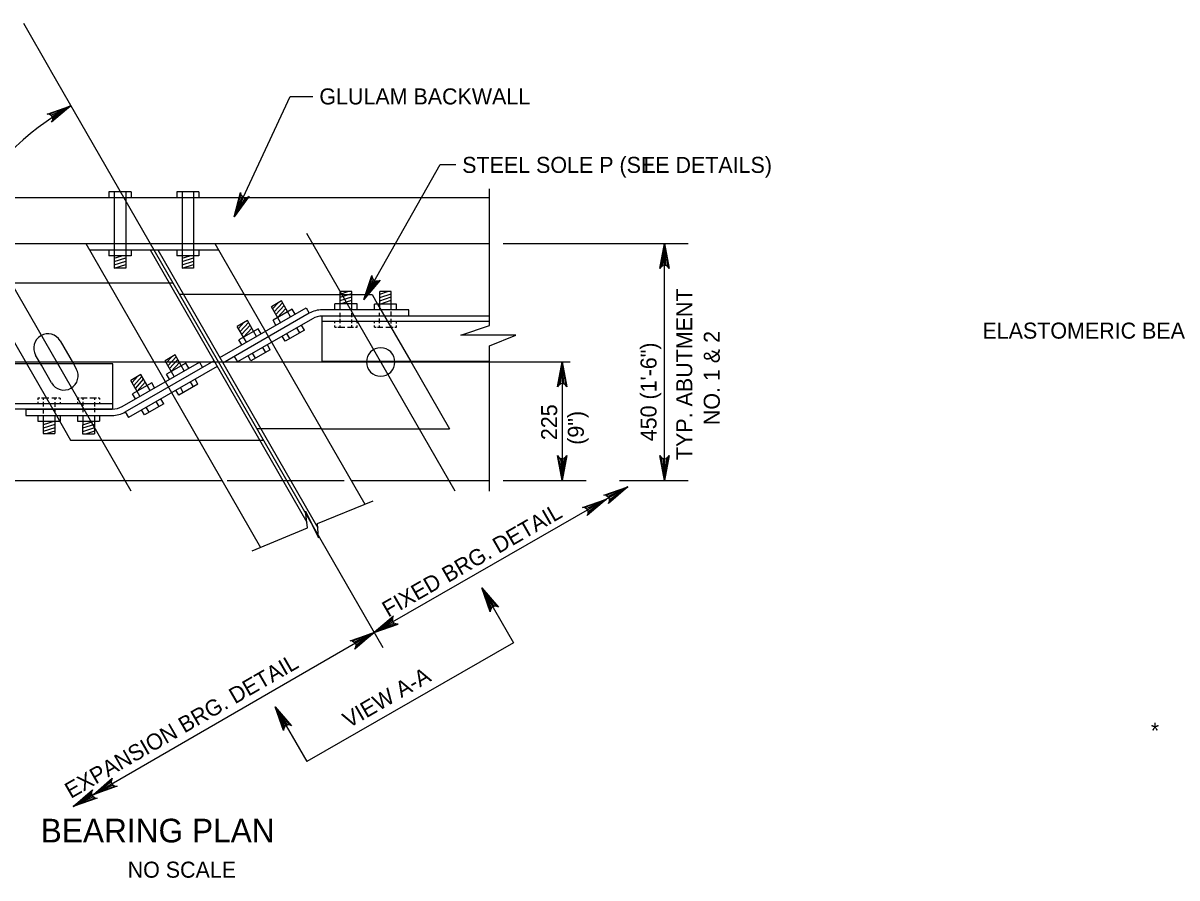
# Model space of a CAD drawing. Extents: x 638175 to 640495, y 294277 to 298435.
# Drawn here: x 638564.5 to 638780.4, y 295038.9 to 295198.8 of the extents above; entities that cross this region are included whole.
import ezdxf

# ---------------------------------------------------------------- set-up
doc = ezdxf.new("R2010")
doc.units = 0
for name, color, linetype in [('3', 7, 'Continuous'), ('4', 7, 'Continuous'), ('5', 7, 'Continuous'), ('8', 7, 'Continuous')]:
    doc.layers.add(name, color=color, linetype=linetype)

msp = doc.modelspace()

# ---------------------------------------------------------------- linework, layer by layer
at = {"layer": '3'}
for p, q in [((638564.52, 295198.81), (638569.5, 295190.16)), ((638569.5, 295190.16), (638569.54, 295190.08)), ((638569.54, 295190.08), (638631.78, 295082.02)), ((638651.75, 295142.25), (638651.75, 295167.79)), ((638551.02, 295166.18), (638651.75, 295166.18)), ((638556.84, 295159.53), (638584.62, 295111.3)), ((638617.5, 295159.53), (638645.27, 295111.3)), ((638551.02, 295157.57), (638651.75, 295157.57)), ((638576.19, 295157.57), (638588.6, 295136.01)), ((638576.87, 295156.38), (638601.03, 295156.38)), ((638588.23, 295156.38), (638617.56, 295105.46)), ((638589.67, 295156.38), (638619.61, 295104.39)), ((638600.35, 295157.57), (638612.77, 295136.01)), ((638556.45, 295150.19), (638565.29, 295134.83)), ((638556.45, 295150.19), (638580.44, 295150.19)), ((638605.82, 295148.06), (638629.78, 295148.06)), ((638629.78, 295148.06), (638630.82, 295146.26)), ((638601.27, 295136.24), (638617.43, 295145.54)), ((638630.82, 295146.26), (638637, 295135.53)), ((638646.39, 295140.42), (638651.75, 295142.25)), ((638571.42, 295139.35), (638573.89, 295135.06)), ((638656.66, 295140.42), (638646.39, 295140.42)), ((638651.75, 295138.42), (638656.66, 295140.42)), ((638567.89, 295134.83), (638566.82, 295136.69)), ((638651.75, 295111.24), (638651.75, 295138.42)), ((638565.29, 295134.83), (638570.71, 295125.41)), ((638569.81, 295131.49), (638567.89, 295134.83)), ((638573.89, 295135.06), (638574.42, 295134.14)), ((638583.02, 295127.09), (638597.47, 295135.41)), ((638583.6, 295126.07), (638600.19, 295135.62)), ((638588.6, 295136.01), (638594.16, 295126.36)), ((638597.47, 295135.41), (638598.06, 295134.39)), ((638603.99, 295136.44), (638604.58, 295135.42)), ((638612.77, 295136.01), (638618.32, 295126.36)), ((638637, 295135.53), (638644.26, 295122.93)), ((638594.16, 295126.36), (638608.92, 295100.73)), ((638618.32, 295126.36), (638628.42, 295108.82)), ((638570.71, 295125.41), (638573.37, 295120.8)), ((638620.29, 295122.93), (638644.26, 295122.93)), ((638573.37, 295120.8), (638597.36, 295120.8)), ((638551.02, 295113.27), (638601.7, 295113.27)), ((638625.86, 295113.27), (638651.75, 295113.27))]:
    msp.add_line(p, q, dxfattribs=at)
for centre, start, end in [((638569.12, 295138.02), 29.9358, 209.9358), ((638631.39, 295135.42), 0, 180), ((638631.39, 295135.42), 180, 0), ((638572.11, 295132.82), 209.9358, 29.9358)]:
    msp.add_arc(centre, 2.66, start, end, dxfattribs=at)
at = {"layer": '4'}
for p, q in [((638614.44, 295185.09), (638618.7, 295185.09)), ((638628.21, 295147.08), (638642.49, 295172.37)), ((638642.49, 295172.37), (638645.44, 295172.37)), ((638654.28, 295157.57), (638688.91, 295157.57)), ((638684.48, 295113.27), (638684.48, 295157.57)), ((638540.38, 295135.42), (638666.83, 295135.42)), ((638665.37, 295135.42), (638665.37, 295113.27)), ((638654.28, 295113.27), (638668.93, 295113.27)), ((638656.72, 295113.27), (638669.82, 295113.27)), ((638656.72, 295113.27), (638669.2, 295113.27)), ((638660.71, 295113.27), (638662.44, 295113.27)), ((638664.93, 295113.27), (638669.8, 295113.27)), ((638676.05, 295113.27), (638688.91, 295113.27)), ((638677.63, 295112.04), (638630.17, 295084.8)), ((638619.56, 295105.18), (638629.98, 295109.46)), ((638617.67, 295104.4), (638617.33, 295107.52)), ((638617.33, 295107.52), (638619.73, 295102.53)), ((638607.32, 295100.06), (638617.67, 295104.4)), ((638619.73, 295102.53), (638619.56, 295105.18)), ((638650.3, 295093.19), (638656.24, 295082.87)), ((638629.51, 295084.42), (638573.84, 295052.27)), ((638656.24, 295082.87), (638617.56, 295060.67)), ((638611.65, 295070.93), (638617.56, 295060.67))]:
    msp.add_line(p, q, dxfattribs=at)
for points in [[(638604, 295162.54), (638614.44, 295185.09)], [(638573.43, 295183.34), (638569.82, 295180.26), (638570.01, 295180.66), (638570.01, 295181.02), (638569.9, 295181.32), (638569.7, 295181.56), (638569.39, 295181.74), (638568.95, 295181.78), (638573.43, 295183.34), (638569.39, 295181.74), (638569.7, 295181.56), (638573.43, 295183.34), (638569.9, 295181.32), (638570.01, 295181.02), (638573.43, 295183.34), (638570.01, 295180.66)], [(638604, 295162.54), (638605.17, 295167.13), (638605.24, 295166.71), (638605.45, 295166.41), (638605.71, 295166.23), (638606.02, 295166.14), (638606.38, 295166.18), (638606.75, 295166.4), (638604, 295162.54), (638606.38, 295166.18), (638606.02, 295166.14), (638604, 295162.54), (638605.71, 295166.23), (638605.45, 295166.41), (638604, 295162.54), (638605.24, 295166.71)], [(638684.48, 295157.57), (638685.35, 295152.91), (638685.1, 295153.26), (638684.79, 295153.45), (638684.48, 295153.5), (638684.17, 295153.45), (638683.85, 295153.26), (638683.61, 295152.91), (638684.48, 295157.57), (638683.85, 295153.26), (638684.17, 295153.45), (638684.48, 295157.57), (638684.48, 295153.5), (638684.79, 295153.45), (638684.48, 295157.57), (638685.1, 295153.26)], [(638628.21, 295147.08), (638629.74, 295151.57), (638629.78, 295151.13), (638629.96, 295150.82), (638630.21, 295150.62), (638630.5, 295150.51), (638630.87, 295150.52), (638631.26, 295150.71), (638628.21, 295147.08), (638630.87, 295150.52), (638630.5, 295150.51), (638628.21, 295147.08), (638630.21, 295150.62), (638629.96, 295150.82), (638628.21, 295147.08), (638629.78, 295151.13)], [(638665.37, 295135.42), (638666.24, 295130.76), (638665.99, 295131.12), (638665.68, 295131.3), (638665.37, 295131.36), (638665.06, 295131.3), (638664.74, 295131.12), (638664.5, 295130.76), (638665.37, 295135.42), (638664.74, 295131.12), (638665.06, 295131.3), (638665.37, 295135.42), (638665.37, 295131.36), (638665.68, 295131.3), (638665.37, 295135.42), (638665.99, 295131.12)], [(638665.37, 295113.27), (638664.5, 295117.93), (638664.74, 295117.57), (638665.06, 295117.39), (638665.37, 295117.33), (638665.68, 295117.39), (638665.99, 295117.57), (638666.24, 295117.93), (638665.37, 295113.27), (638665.99, 295117.57), (638665.68, 295117.39), (638665.37, 295113.27), (638665.37, 295117.33), (638665.06, 295117.39), (638665.37, 295113.27), (638664.74, 295117.57)], [(638684.48, 295113.27), (638683.61, 295117.93), (638683.85, 295117.57), (638684.17, 295117.39), (638684.48, 295117.33), (638684.79, 295117.39), (638685.1, 295117.57), (638685.35, 295117.93), (638684.48, 295113.27), (638685.1, 295117.57), (638684.79, 295117.39), (638684.48, 295113.27), (638684.48, 295117.33), (638684.17, 295117.39), (638684.48, 295113.27), (638683.85, 295117.57)], [(638677.63, 295112.04), (638674.02, 295108.97), (638674.21, 295109.36), (638674.21, 295109.72), (638674.1, 295110.02), (638673.9, 295110.27), (638673.58, 295110.44), (638673.15, 295110.48), (638677.63, 295112.04), (638673.58, 295110.44), (638673.9, 295110.27), (638677.63, 295112.04), (638674.1, 295110.02), (638674.21, 295109.72), (638677.63, 295112.04), (638674.21, 295109.36)], [(638673.64, 295109.78), (638670.03, 295106.7), (638670.22, 295107.09), (638670.22, 295107.46), (638670.11, 295107.76), (638669.91, 295108), (638669.59, 295108.18), (638669.16, 295108.22), (638673.64, 295109.78), (638669.59, 295108.18), (638669.91, 295108), (638673.64, 295109.78), (638670.11, 295107.76), (638670.22, 295107.46), (638673.64, 295109.78), (638670.22, 295107.09)], [(638650.33, 295093.15), (638653.41, 295089.55), (638653.01, 295089.74), (638652.65, 295089.74), (638652.35, 295089.63), (638652.11, 295089.43), (638651.93, 295089.11), (638651.89, 295088.68), (638650.33, 295093.15), (638651.93, 295089.11), (638652.11, 295089.43), (638650.33, 295093.15), (638652.35, 295089.63), (638652.65, 295089.74), (638650.33, 295093.15), (638653.01, 295089.74)], [(638630.17, 295084.81), (638634.65, 295086.38), (638634.21, 295086.41), (638633.89, 295086.59), (638633.69, 295086.84), (638633.58, 295087.13), (638633.59, 295087.5), (638633.77, 295087.89), (638630.17, 295084.81), (638633.59, 295087.5), (638633.58, 295087.13), (638630.17, 295084.81), (638633.69, 295086.84), (638633.89, 295086.59), (638630.17, 295084.81), (638634.21, 295086.41)], [(638630.17, 295084.81), (638626.57, 295081.72), (638626.76, 295082.11), (638626.77, 295082.48), (638626.65, 295082.77), (638626.45, 295083.02), (638626.14, 295083.19), (638625.7, 295083.23), (638630.17, 295084.81), (638626.14, 295083.19), (638626.45, 295083.02), (638630.17, 295084.81), (638626.65, 295082.77), (638626.77, 295082.48), (638630.17, 295084.81), (638626.76, 295082.11)], [(638611.65, 295070.93), (638614.73, 295067.33), (638614.34, 295067.52), (638613.98, 295067.52), (638613.68, 295067.41), (638613.43, 295067.21), (638613.25, 295066.89), (638613.22, 295066.46), (638611.65, 295070.93), (638613.25, 295066.89), (638613.43, 295067.21), (638611.65, 295070.93), (638613.68, 295067.41), (638613.98, 295067.52), (638611.65, 295070.93), (638614.34, 295067.52)], [(638577.57, 295054.48), (638581.17, 295057.57), (638580.99, 295057.18), (638580.98, 295056.81), (638581.09, 295056.52), (638581.29, 295056.27), (638581.61, 295056.09), (638582.05, 295056.06), (638577.57, 295054.48), (638581.61, 295056.09), (638581.29, 295056.27), (638577.57, 295054.48), (638581.09, 295056.52), (638580.98, 295056.81), (638577.57, 295054.48), (638580.99, 295057.18)], [(638573.84, 295052.27), (638577.44, 295055.36), (638577.25, 295054.97), (638577.25, 295054.6), (638577.36, 295054.31), (638577.56, 295054.06), (638577.88, 295053.88), (638578.31, 295053.85), (638573.84, 295052.27), (638577.88, 295053.88), (638577.56, 295054.06), (638573.84, 295052.27), (638577.36, 295054.31), (638577.25, 295054.6), (638573.84, 295052.27), (638577.25, 295054.97)]]:
    msp.add_lwpolyline(points, dxfattribs=at)
for points in [[(638604, 295162.54), (638605.49, 295165.16), (638605.04, 295165.37)], [(638683.99, 295154.61), (638684.97, 295154.61), (638684.48, 295157.57)], [(638630.09, 295149.41), (638629.23, 295149.89), (638628.22, 295147.07)], [(638664.88, 295132.46), (638665.86, 295132.46), (638665.37, 295135.42)], [(638664.88, 295116.22), (638665.86, 295116.22), (638665.37, 295113.27)], [(638683.99, 295116.22), (638684.97, 295116.22), (638684.48, 295113.27)], [(638627.32, 295083.74), (638627.82, 295082.87), (638630.17, 295084.8)], [(638632.52, 295086.73), (638633.02, 295085.87), (638630.17, 295084.8)]]:
    msp.add_lwpolyline(points, close=True, dxfattribs=at)
at = {"layer": '5'}
msp.add_arc((638600.84, 295135.42), 55.2, 119.7701, 180, dxfattribs=at)
at = {"layer": '8'}
for p, q in [((638584.68, 295167.27), (638580.52, 295167.27)), ((638580.52, 295167.27), (638580.52, 295166.18)), ((638581.51, 295167.27), (638581.51, 295166.18)), ((638583.69, 295167.27), (638583.69, 295166.18)), ((638584.68, 295167.27), (638584.68, 295166.18)), ((638597.38, 295167.27), (638593.22, 295167.27)), ((638593.22, 295167.27), (638593.22, 295166.18)), ((638594.21, 295167.27), (638594.21, 295166.18)), ((638596.39, 295167.27), (638596.39, 295166.18)), ((638597.38, 295167.27), (638597.38, 295166.18)), ((638581.51, 295166.18), (638581.51, 295156.38)), ((638583.69, 295166.18), (638583.69, 295156.38)), ((638594.21, 295166.18), (638594.21, 295156.38)), ((638596.39, 295166.18), (638596.39, 295156.38)), ((638580.52, 295156.38), (638580.52, 295155.29)), ((638581.51, 295156.38), (638581.51, 295152.97)), ((638583.69, 295156.38), (638583.69, 295152.97)), ((638584.68, 295156.38), (638584.68, 295155.29)), ((638593.22, 295156.38), (638593.22, 295155.29)), ((638594.21, 295156.38), (638594.21, 295152.97)), ((638596.39, 295156.38), (638596.39, 295152.97)), ((638597.38, 295156.38), (638597.38, 295155.29)), ((638584.68, 295155.29), (638580.52, 295155.29)), ((638581.51, 295154.83), (638582.95, 295155.29)), ((638581.51, 295154.21), (638583.69, 295154.91)), ((638581.51, 295153.59), (638583.69, 295154.29)), ((638597.38, 295155.29), (638593.22, 295155.29)), ((638594.21, 295154.83), (638595.65, 295155.29)), ((638594.21, 295154.21), (638596.39, 295154.91)), ((638594.21, 295153.59), (638596.39, 295154.29)), ((638581.51, 295152.97), (638583.69, 295153.67)), ((638583.69, 295152.97), (638581.51, 295152.97)), ((638594.21, 295152.97), (638596.39, 295153.67)), ((638596.39, 295152.97), (638594.21, 295152.97)), ((638580.44, 295150.19), (638592.52, 295150.19)), ((638605.82, 295148.06), (638593.74, 295148.06)), ((638623.81, 295145.18), (638623.82, 295148.59)), ((638626, 295148.59), (638623.82, 295148.59)), ((638623.82, 295148.13), (638625.26, 295148.59)), ((638623.82, 295147.51), (638626, 295148.2)), ((638623.82, 295146.89), (638626, 295147.58)), ((638626, 295145.17), (638626, 295148.59)), ((638633.38, 295148.58), (638631.2, 295148.58)), ((638631.2, 295148.12), (638632.64, 295148.58)), ((638631.2, 295145.17), (638631.2, 295148.58)), ((638631.2, 295147.5), (638633.38, 295148.19)), ((638631.2, 295146.88), (638633.38, 295147.58)), ((638633.38, 295145.17), (638633.38, 295148.58)), ((638612.84, 295146.84), (638610.94, 295145.74)), ((638612.64, 295142.79), (638610.94, 295145.74)), ((638611.17, 295145.35), (638612.19, 295146.46)), ((638614.85, 295145.32), (638611.24, 295143.24)), ((638611.48, 295144.81), (638613.03, 295146.51)), ((638611.79, 295144.27), (638613.34, 295145.97)), ((638612.1, 295143.74), (638613.64, 295145.43)), ((638614.54, 295143.88), (638612.84, 295146.84)), ((638615.39, 295144.37), (638614.85, 295145.32)), ((638617.43, 295145.54), (638618.02, 295144.52)), ((638636.66, 295145.18), (638620.47, 295145.18)), ((638626.99, 295146.27), (638622.83, 295146.27)), ((638622.83, 295145.18), (638622.83, 295146.27)), ((638623.82, 295146.27), (638626, 295146.96)), ((638626.99, 295145.17), (638626.99, 295146.27)), ((638630.21, 295145.17), (638630.21, 295146.26)), ((638634.37, 295146.26), (638630.21, 295146.26)), ((638631.2, 295146.26), (638633.38, 295146.96)), ((638634.37, 295145.17), (638634.37, 295146.26)), ((638636.66, 295144), (638636.66, 295145.18)), ((638618.02, 295144.52), (638601.86, 295135.22)), ((638606.44, 295143.15), (638604.54, 295142.06)), ((638618.61, 295143.5), (638604.58, 295135.42)), ((638608.14, 295140.2), (638606.44, 295143.15)), ((638611.79, 295142.3), (638611.24, 295143.24)), ((638651.75, 295144), (638620.36, 295144)), ((638620.36, 295144), (638620.36, 295135.53)), ((638651.75, 295143.01), (638620.36, 295143.01)), ((638636.66, 295144), (638620.47, 295144)), ((638622.82, 295142.68), (638622.82, 295143.02)), ((638623.81, 295143.8), (638623.81, 295144.58)), ((638623.81, 295142.68), (638623.81, 295143.5)), ((638625.99, 295143.8), (638625.99, 295144.56)), ((638625.99, 295142.66), (638625.99, 295143.39)), ((638626.98, 295142.66), (638626.98, 295143.02)), ((638630.21, 295142.7), (638630.21, 295143.01)), ((638631.19, 295143.91), (638631.19, 295144.62)), ((638631.19, 295142.7), (638631.19, 295143.56)), ((638633.38, 295144.07), (638633.38, 295144.84)), ((638633.38, 295142.64), (638633.38, 295143.5)), ((638634.36, 295142.64), (638634.36, 295143.01)), ((638606.25, 295139.11), (638604.54, 295142.06)), ((638604.77, 295141.66), (638605.79, 295142.78)), ((638608.45, 295141.64), (638604.85, 295139.56)), ((638605.08, 295141.13), (638606.63, 295142.82)), ((638605.39, 295140.59), (638606.94, 295142.28)), ((638605.7, 295140.05), (638607.25, 295141.75)), ((638609, 295140.69), (638608.45, 295141.64)), ((638617.12, 295141.38), (638613.51, 295139.3)), ((638616.26, 295140.89), (638615.72, 295141.83)), ((638617.12, 295141.38), (638616.57, 295142.33)), ((638622.82, 295141.93), (638622.82, 295142.22)), ((638622.82, 295141.93), (638623.12, 295141.93)), ((638623.4, 295141.93), (638624.67, 295141.93)), ((638623.81, 295141.93), (638623.81, 295142.24)), ((638625.18, 295141.93), (638626.32, 295141.93)), ((638625.99, 295141.93), (638625.99, 295142.28)), ((638626.66, 295141.93), (638626.98, 295141.93)), ((638626.98, 295141.93), (638626.98, 295142.24)), ((638630.21, 295141.92), (638630.21, 295142.22)), ((638630.21, 295141.92), (638630.53, 295141.92)), ((638630.82, 295141.92), (638631.77, 295141.92)), ((638631.19, 295141.92), (638631.19, 295142.26)), ((638632.33, 295141.92), (638633.71, 295141.92)), ((638633.38, 295141.92), (638633.38, 295142.24)), ((638634.02, 295141.92), (638634.36, 295141.92)), ((638634.36, 295141.92), (638634.36, 295142.26)), ((638605.39, 295138.61), (638604.85, 295139.56)), ((638610.72, 295137.69), (638610.18, 295138.64)), ((638613.51, 295139.3), (638612.97, 295140.25)), ((638614.37, 295139.79), (638613.82, 295140.74)), ((638592.92, 295136.73), (638591.03, 295135.64)), ((638594.62, 295133.78), (638592.92, 295136.73)), ((638607.12, 295135.62), (638606.57, 295136.57)), ((638610.72, 295137.69), (638607.12, 295135.62)), ((638607.97, 295136.11), (638607.43, 295137.06)), ((638609.87, 295137.2), (638609.32, 295138.15)), ((638581.26, 295135.06), (638551.02, 295135.06)), ((638581.26, 295126.59), (638581.26, 295135.06)), ((638600.78, 295134.59), (638584.19, 295125.04)), ((638592.73, 295132.68), (638591.03, 295135.64)), ((638591.26, 295135.24), (638592.28, 295136.36)), ((638594.93, 295135.21), (638591.33, 295133.14)), ((638591.57, 295134.71), (638593.11, 295136.4)), ((638591.88, 295134.17), (638593.42, 295135.86)), ((638592.19, 295133.63), (638593.73, 295135.33)), ((638595.48, 295134.27), (638594.93, 295135.21)), ((638651.75, 295135.53), (638620.36, 295135.53)), ((638586.52, 295133.05), (638584.63, 295131.96)), ((638584.86, 295131.56), (638585.88, 295132.68)), ((638585.17, 295131.02), (638586.72, 295132.72)), ((638585.48, 295130.48), (638587.02, 295132.18)), ((638588.23, 295130.09), (638586.52, 295133.05)), ((638591.88, 295132.19), (638591.33, 295133.14)), ((638597.2, 295131.27), (638596.66, 295132.22)), ((638586.33, 295129), (638584.63, 295131.96)), ((638588.54, 295131.53), (638584.93, 295129.46)), ((638585.79, 295129.95), (638587.33, 295131.64)), ((638589.08, 295130.58), (638588.54, 295131.53)), ((638593.6, 295129.2), (638593.05, 295130.14)), ((638597.2, 295131.27), (638593.6, 295129.2)), ((638594.45, 295129.69), (638593.91, 295130.64)), ((638596.35, 295130.78), (638595.8, 295131.73)), ((638567.6, 295128.67), (638567.26, 295128.67)), ((638567.26, 295128.67), (638567.26, 295128.33)), ((638567.26, 295127.95), (638567.26, 295127.58)), ((638569.29, 295128.67), (638567.91, 295128.67)), ((638568.25, 295128.67), (638568.25, 295128.35)), ((638568.25, 295127.95), (638568.25, 295127.09)), ((638570.8, 295128.67), (638569.85, 295128.67)), ((638570.43, 295128.67), (638570.43, 295128.33)), ((638570.43, 295127.89), (638570.43, 295127.03)), ((638571.42, 295128.67), (638571.09, 295128.67)), ((638571.42, 295128.67), (638571.42, 295128.37)), ((638571.42, 295127.89), (638571.42, 295127.58)), ((638574.64, 295128.66), (638574.64, 295128.35)), ((638574.96, 295128.66), (638574.64, 295128.66)), ((638574.64, 295127.93), (638574.64, 295127.57)), ((638576.44, 295128.66), (638575.3, 295128.66)), ((638575.63, 295128.66), (638575.63, 295128.31)), ((638575.63, 295127.93), (638575.63, 295127.19)), ((638578.23, 295128.66), (638576.95, 295128.66)), ((638577.81, 295128.66), (638577.81, 295128.35)), ((638577.81, 295127.91), (638577.81, 295127.09)), ((638578.8, 295128.66), (638578.5, 295128.66)), ((638578.8, 295128.66), (638578.8, 295128.37)), ((638578.8, 295127.91), (638578.8, 295127.57)), ((638585.48, 295128.51), (638584.93, 295129.46)), ((638589.95, 295127.1), (638589.4, 295128.04)), ((638590.8, 295127.59), (638590.26, 295128.54)), ((638581.26, 295127.58), (638551.02, 295127.58)), ((638581.26, 295126.59), (638551.02, 295126.59)), ((638564.96, 295126.59), (638581.15, 295126.59)), ((638564.96, 295126.59), (638564.96, 295125.41)), ((638568.25, 295126.52), (638568.25, 295125.75)), ((638570.43, 295126.68), (638570.43, 295125.97)), ((638575.63, 295126.78), (638575.63, 295126.03)), ((638577.81, 295126.78), (638577.81, 295126.01)), ((638583.6, 295126.07), (638584.19, 295125.04)), ((638587.2, 295125.52), (638586.66, 295126.46)), ((638590.8, 295127.59), (638587.2, 295125.52)), ((638588.06, 295126.01), (638587.51, 295126.96)), ((638564.96, 295125.41), (638581.15, 295125.41)), ((638567.25, 295125.42), (638567.25, 295124.33)), ((638567.25, 295124.33), (638571.41, 295124.33)), ((638568.24, 295125.42), (638568.24, 295122.01)), ((638570.43, 295124.33), (638568.24, 295123.63)), ((638570.43, 295123.71), (638568.24, 295123.01)), ((638570.43, 295125.42), (638570.42, 295122.01)), ((638571.42, 295125.42), (638571.41, 295124.33)), ((638574.64, 295125.42), (638574.64, 295124.32)), ((638574.64, 295124.32), (638578.8, 295124.32)), ((638575.63, 295125.41), (638575.62, 295122)), ((638577.81, 295124.32), (638575.62, 295123.62)), ((638577.81, 295123.7), (638575.62, 295123.01)), ((638577.81, 295125.41), (638577.81, 295122)), ((638578.8, 295125.41), (638578.8, 295124.32)), ((638570.43, 295123.09), (638568.24, 295122.39)), ((638568.24, 295122.01), (638570.42, 295122.01)), ((638570.42, 295122.47), (638568.98, 295122.01)), ((638577.81, 295123.08), (638575.62, 295122.38)), ((638575.62, 295122), (638577.81, 295122)), ((638577.81, 295122.46), (638576.37, 295122)), ((638620.29, 295122.93), (638608.21, 295122.93)), ((638597.36, 295120.8), (638609.44, 295120.8)), ((638602.67, 295113.27), (638624.58, 295113.27))]:
    msp.add_line(p, q, dxfattribs=at)
for centre, radius, start, end in [((638620.47, 295140.26), 4.92, 90, 119.9358), ((638620.47, 295140.26), 3.74, 90, 119.9358), ((638581.15, 295130.33), 3.74, 270, 299.9358), ((638581.15, 295130.33), 4.92, 270, 299.9358)]:
    msp.add_arc(centre, radius, start, end, dxfattribs=at)

# ---------------------------------------------------------------- texts
at = {"layer": '4'}
for s, height, p in [('GLULAM BACKWALL', 3, (638619.91, 295183.59)), ('STEEL SOLE P (SEE DETAILS)', 3, (638646.64, 295170.78)), ('L', 3, (638680.59, 295170.74)), ('ELASTOMERIC BEARING PAD', 3, (638743.99, 295139.78)), ('*', 3, (638775.5, 295064.96)), ('BEARING PLAN', 4.4292, (638567.77, 295045.55)), ('NO SCALE', 3, (638584.04, 295038.95))]:
    msp.add_text(s, height=height, dxfattribs=at).set_placement(p)
for s, rotation, p in [('TYP. ABUTMENT', 90, (638689.69, 295117.07)), ('NO. 1 & 2', 90, (638694.84, 295123.6)), ('450 (1\'-6")', 90, (638683.01, 295120.59)), ('225', 90, (638664.41, 295120.8)), ('(9")', 90, (638669.41, 295119.93)), ('FIXED BRG. DETAIL', 29.9358, (638632.78, 295087.59)), ('EXPANSION BRG. DETAIL', 29.9358, (638573.4, 295053.67)), ('VIEW A-A', 29.9358, (638625.4, 295066.85))]:
    msp.add_text(s, height=3, rotation=rotation, dxfattribs=at).set_placement(p)

doc.saveas('drawing.dxf')
